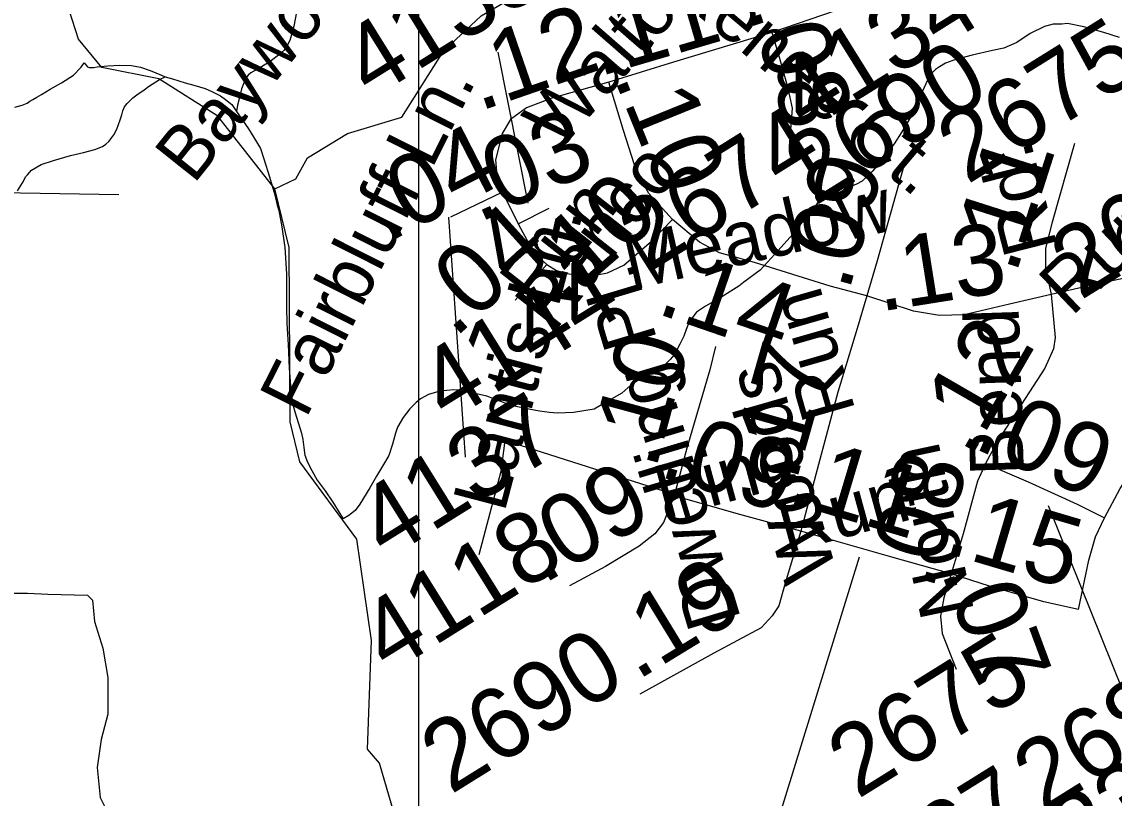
# Model space of a CAD drawing. Extents: x 2001466 to 31450019, y -30647475 to 847247.
# Drawn here: x 2156522 to 2160385, y 729877 to 732623 of the extents above; entities that cross this region are included whole.
import ezdxf

# ---------------------------------------------------------------- set-up
doc = ezdxf.new("R2010")
doc.units = 0
for name, color, linetype in [('Exist Hydrographic Creek Single Shore', 7, 'Continuous'), ('Exist Hydrographic Misc Water Feature', 7, 'Continuous'), ('Exist Road Non-System Type 51', 7, 'Continuous'), ('Exist Road Secondary Mileage Hundredths English Label', 7, 'Continuous'), ('Exist Road Secondary Type 51 Attributed', 7, 'Continuous'), ('Exist Road Secondary Type 51 Label', 7, 'Continuous'), ('Exist Road Secondary Type 51 Number Label', 7, 'Continuous'), ('Map Preparation Inset Cut Line', 7, 'Continuous')]:
    doc.layers.add(name, color=color, linetype=linetype)

msp = doc.modelspace()

# ---------------------------------------------------------------- linework, layer by layer
at = {"layer": 'Exist Hydrographic Creek Single Shore'}
for points in [[(2158039.4, 732543.9), (2158146.1, 732644.5), (2158378.2, 732780.9), (2158478.1, 732755.8), (2158612.2, 732680.9), (2158745.3, 732658.5), (2158920.2, 732756.6), (2159111.1, 732792.1), (2159277.2, 732910.1), (2159459.3, 733178.6), (2159599.1, 733487.5), (2159798.2, 733663.8), (2159947.1, 733739.5), (2160179.2, 733997.2), (2160278.2, 734182.2), (2160435.1, 734339.6), (2160609.2, 734634.6), (2160656.5, 734740.9)], [(2157416.1, 732032.9), (2157215.2, 732289.6), (2157006.2, 732421.8), (2156805.3, 732462), (2156722.2, 732562.2), (2156679.2, 732694.2), (2156478.2, 732977.2), (2156334.3, 733301.7), (2156325.2, 733452.7), (2156189.3, 733941), (2156178.2, 734443.1)], [(2157924.3, 732379.3), (2158013.2, 732519.3), (2158039.4, 732543.9)], [(2157416.1, 732032.9), (2157491.2, 732067.5), (2157532.2, 732142.1), (2157673.3, 732227.7), (2157865.2, 732286.2), (2157924.3, 732379.3)], [(2157924.3, 729553.6), (2157913.2, 729568.9), (2157786.2, 730001.3), (2157744.2, 730051.3), (2157758.2, 730434.9), (2157706.3, 730793.5), (2157505.1, 731066.6), (2157471.3, 731208.4), (2157467.2, 731825.2), (2157416.1, 732032.9)]]:
    msp.add_lwpolyline(points, dxfattribs=at)
at = {"layer": 'Exist Hydrographic Misc Water Feature'}
for points in [[(2157492.8, 732657.5), (2157483.2, 732607.4), (2157469.2, 732557.2), (2157459.6, 732537.2), (2157449.5, 732523.2), (2157429.5, 732505.2), (2157399.9, 732482.9), (2157363.4, 732460.8), (2157332.1, 732442.5), (2157322.2, 732434.6), (2157317.7, 732428.4), (2157311.8, 732418.4), (2157306, 732404.2)], [(2160404.3, 732568), (2160348.2, 732585.5), (2160277.8, 732605), (2160220, 732617.1), (2160200.1, 732614.7), (2160169.8, 732614.5), (2160138.2, 732606.3), (2160088.4, 732582.2), (2160040.4, 732549.6), (2159994.7, 732529.4), (2159954.5, 732521.3), (2159882.5, 732505), (2159832.9, 732492.6), (2159814.8, 732486.4), (2159789, 732476.5), (2159767, 732464.4), (2159752.9, 732454.4), (2159741.2, 732442.4), (2159731.2, 732430.2), (2159707.6, 732378.1), (2159687.5, 732332.1), (2159668.2, 732292), (2159634.2, 732233.9), (2159606.7, 732191.4), (2159580.7, 732157.6), (2159554.6, 732123.4), (2159529.2, 732093.1), (2159511.1, 732076.8), (2159493.3, 732058.9), (2159473.4, 732048.9), (2159455.4, 732040.6), (2159417.6, 732032.6), (2159395.7, 732026.6), (2159383.6, 732020.3), (2159363.7, 732012.3), (2159339.9, 731987.9), (2159318, 731958), (2159296.2, 731931.7), (2159275.9, 731907.5), (2159260.6, 731885.5), (2159184.9, 731801.3), (2159133.4, 731745), (2159075.4, 731702.6), (2159057.8, 731688.6), (2159029.7, 731670.6), (2158994, 731648), (2158940.1, 731618), (2158907.9, 731595.7), (2158888.6, 731571.4)], [(2156496.7, 732321.7), (2156522.9, 732327.9), (2156540.8, 732335.8), (2156550.6, 732342), (2156560.6, 732348.2), (2156574.8, 732356.2), (2156590.8, 732366.3), (2156622.4, 732384.3), (2156662.1, 732406.7), (2156704.2, 732434.8), (2156731.9, 732463.1), (2156741.9, 732477.4)], [(2156741.9, 732477.4), (2156747.7, 732471.2), (2156754, 732463.4), (2156760.2, 732461.2), (2156775.7, 732461.3), (2156788.1, 732463.5), (2156826.2, 732467.5), (2156868.2, 732469.6), (2156910.1, 732468.1), (2156942, 732462.1), (2156975.9, 732450.5), (2157015.7, 732434.7), (2157028.4, 732428.8)], [(2156506.5, 732025.8), (2156524.4, 732053.9), (2156536, 732076.1), (2156542.2, 732082), (2156555.9, 732098.2), (2156590, 732118.2), (2156634.1, 732132.7), (2156693.5, 732150.8), (2156739.9, 732161.3), (2156779.8, 732171.4), (2156807.3, 732181.5), (2156819.4, 732189.8), (2156829.5, 732199.6), (2156847.1, 732223.7), (2156857.4, 732243.7), (2156869, 732276), (2156875, 732293.7), (2156878.7, 732307.8), (2156884.8, 732321.9), (2156894.9, 732334.1), (2156906.6, 732346.2), (2156914.4, 732354.3), (2156928.3, 732364.4), (2156954.8, 732382.3), (2156969.9, 732394.6), (2157008.5, 732418.8), (2157028.4, 732428.8)], [(2157028.4, 732428.8), (2157054.2, 732420.8), (2157099.9, 732407.4), (2157130.1, 732399.2), (2157170.3, 732387.4), (2157196.3, 732375.8), (2157224.2, 732361.8), (2157242.2, 732348.1), (2157264.4, 732330.2), (2157280.8, 732306.2)], [(2157306, 732404.2), (2157298.4, 732386.3), (2157294.5, 732366.2), (2157290.2, 732350.2), (2157284.5, 732328.3), (2157280.8, 732306.2)], [(2157280.8, 732306.2), (2157323.2, 732244.6), (2157351.3, 732198.6), (2157365.7, 732175), (2157378, 732139), (2157397.9, 732075.2), (2157416.5, 732011.1), (2157424.5, 731975)], [(2157424.5, 731975), (2157430.7, 731955.4), (2157440.9, 731897.4), (2157451.4, 731825.3), (2157458, 731731.4), (2157458.4, 731659.6), (2157458.2, 731613.3), (2157458.8, 731555.7), (2157463.5, 731481.5), (2157467.8, 731397.7), (2157471.9, 731335.8), (2157478.7, 731273.6), (2157488.7, 731239.6), (2157511.1, 731168.1), (2157515.2, 731146), (2157519.5, 731118.1), (2157523.2, 731090), (2157532, 731065.9), (2157547.8, 731036), (2157566, 731002.4), (2157594.1, 730964.4), (2157622.2, 730924.5), (2157646.6, 730884.7), (2157658.7, 730865)], [(2158888.6, 731571.4), (2158876.5, 731547.7), (2158863, 731511.6), (2158848.8, 731483.3), (2158829.3, 731445.3), (2158815.2, 731429.2), (2158793.3, 731407), (2158751.2, 731384.9), (2158719.2, 731366.6), (2158676, 731338.3), (2158644, 731310.3), (2158592.3, 731280), (2158546.2, 731253.7), (2158472.3, 731241.3), (2158416.2, 731238.8), (2158388.5, 731241), (2158352.6, 731246.5), (2158314.5, 731252.6), (2158252.1, 731266.1), (2158216.2, 731280.1), (2158166.4, 731299.7), (2158140, 731305.4), (2158111.7, 731311.3), (2158078.2, 731319.2), (2158049.9, 731321), (2157999.9, 731316.8), (2157980.2, 731310.5), (2157960.1, 731304.6), (2157932.2, 731290.2), (2157916.2, 731276.3), (2157894.3, 731254.1), (2157870.7, 731224), (2157850.8, 731189.7), (2157843, 731167.7), (2157833.2, 731129.9), (2157819.5, 731089.8), (2157797.7, 731051.7), (2157776, 731015.7), (2157752.4, 730975.4), (2157716.7, 730917.1), (2157700.7, 730895.2), (2157678.6, 730877), (2157658.7, 730865)]]:
    msp.add_lwpolyline(points, dxfattribs=at)
at = {"layer": 'Exist Road Non-System Type 51'}
for points in [[(2155890.8, 732029), (2156864.6, 732012.5)], [(2158818.8, 730954.4), (2158230.5, 731142.3), (2158215.5, 731032.7), (2158138.2, 730738.5)], [(2155785.9, 730626.1), (2156193.2, 730629.6), (2156343.7, 730612.4), (2156473.8, 730602.2), (2156542.3, 730602.2), (2156614.1, 730598.7), (2156754.5, 730595.3), (2156771.6, 730578.2), (2156778.4, 730502.8), (2156808.7, 730407.8), (2156825.9, 730304.4), (2156826.3, 730174.1), (2156802.4, 730085), (2156788.7, 729985.7), (2156798.9, 729879.5), (2156845, 729787.4), (2156856.9, 729731.2)]]:
    msp.add_lwpolyline(points, dxfattribs=at)
at = {"layer": 'Exist Road Secondary Type 51 Attributed'}
for points in [[(2160849.1, 733231), (2160795.2, 733152.5), (2160749.3, 733090.1), (2160652.4, 733026.9), (2160528, 732990.6), (2160202.4, 732889.6), (2159613.4, 732723.1), (2159397.8, 732662.4), (2159174.9, 732584.9)], [(2159174.9, 732584.9), (2158826.5, 732480.2), (2158598.4, 732410)], [(2159174.9, 732584.9), (2159199.5, 732503.2), (2159229.8, 732393.3), (2159246.6, 732317.9), (2159236.1, 732181.8)], [(2158598.4, 732410), (2158395.9, 732353.5), (2158306.9, 732318.9), (2158250.4, 732277.1), (2158220.1, 732227.8), (2158197.1, 732134.6), (2158202.3, 732080.2), (2158221.7, 732020.5)], [(2158823.3, 731924.2), (2158739.1, 732016.3), (2158697.2, 732091.7), (2158650.1, 732238.3), (2158598.4, 732410)], [(2160244.8, 732192.2), (2160165.3, 731914.8), (2160142.3, 731822.6), (2160142.3, 731755.6), (2160162.7, 731658.2)], [(2162374.2, 732215.3), (2162298.9, 732153.5), (2162201.6, 732101.1), (2162033.1, 732053), (2161488.5, 731943), (2160911.9, 731822.6), (2160285.6, 731686.5), (2160162.7, 731658.2)], [(2159641.6, 732113.7), (2159546.9, 731777.6), (2159510.8, 731654)], [(2158221.7, 732020.5), (2158037.5, 731932.6)], [(2158221.7, 732020.5), (2158277.1, 731908.5)], [(2158277.1, 731908.5), (2158387, 731964)], [(2158379.1, 731765), (2158412.6, 731743), (2158456.6, 731731.5), (2158538.2, 731725.2), (2158592.6, 731735.7), (2158651.2, 731762.9), (2158748.5, 731846.7), (2158823.3, 731924.2)], [(2159510.8, 731654), (2159380.5, 731688.6), (2159112.7, 731772.3), (2158988.7, 731805.9), (2158918.5, 731843.5), (2158823.3, 731924.2)], [(2158277.1, 731908.5), (2158316.9, 731834.1), (2158345.1, 731794.3), (2158379.1, 731765)], [(2158379.1, 731765), (2158266.1, 731638.3)], [(2159510.8, 731654), (2159476.3, 731538.8), (2159407.7, 731312.7), (2159334.5, 731039.4), (2159276.4, 730821.6)], [(2160162.7, 731658.2), (2160015.2, 731624.7), (2159855.1, 731587), (2159767.2, 731583.9), (2159675.1, 731599.6), (2159510.8, 731654)], [(2160162.7, 731658.2), (2160176.8, 731506.4), (2160170.5, 731466.6), (2160140.2, 731398.5), (2159975.4, 731144.1), (2159929.9, 731061.3)], [(2158975.1, 731475), (2158955.2, 731392.2), (2158874.1, 731115.8), (2158829.1, 730947.2)], [(2160351.1, 730868.7), (2160406.5, 730972.3), (2160552, 731190.1), (2160615.8, 731262.4), (2160673.9, 731295.9), (2160814.1, 731335.7), (2161167.8, 731402.7), (2161404.8, 731454)], [(2159929.9, 731061.3), (2159902.2, 730998.5), (2159851.4, 730812.1), (2159809, 730670.8)], [(2159929.9, 731061.3), (2160080.6, 730996.4), (2160254.3, 730916.8), (2160351.1, 730868.7)], [(2158829.1, 730947.2), (2158791.4, 730851.9), (2158760, 730812.1), (2158705.6, 730768.1), (2158586.3, 730696.9), (2158458.7, 730628.9)], [(2159276.4, 730821.6), (2159061.4, 730881.2), (2158829.1, 730947.2)], [(2160259, 730544.1), (2160295.1, 730718.9), (2160319.1, 730801.7), (2160351.1, 730868.7)], [(2159276.4, 730821.6), (2159222, 730637.3), (2159199, 730557.7), (2159176, 730522.1), (2159136.2, 730480.2), (2158968.8, 730390.1), (2158707.2, 730245.6)], [(2159809, 730670.8), (2159598.7, 730729.4), (2159276.4, 730821.6)], [(2159809, 730670.8), (2159782.3, 730586), (2159770.8, 730521), (2159777.1, 730460.3), (2159826.3, 730333.6)], [(2160259, 730544.1), (2160136.5, 730572.3), (2159944, 730626.8), (2159809, 730670.8)]]:
    msp.add_lwpolyline(points, dxfattribs=at)
at = {"layer": 'Exist Road Secondary Type 51 Number Label'}
for p, q in [((2158312.9, 731981.2), (2158206.1, 732515.2)), ((2158031.3, 731932.7), (2158089.6, 731083.2)), ((2160151.5, 730912.5), (2160453.5, 730162.3)), ((2159483.6, 730729.5), (2159099.3, 729485.2))]:
    msp.add_line(p, q, dxfattribs=at)
at = {"layer": 'Map Preparation Inset Cut Line'}
for p, q in [((2157924.3, 732905), (2157924.3, 732379.3)), ((2157924.3, 732379.3), (2157924.3, 729553.6))]:
    msp.add_line(p, q, dxfattribs=at)

# ---------------------------------------------------------------- texts
at = {"layer": 'Exist Road Secondary Mileage Hundredths English Label'}
for s, rotation, p in [('.11', 16.3535, (2158561.7, 732428.5)), ('.12', 19.0635, (2158139.4, 732305.6)), ('.08', 288.0547, (2159088.6, 732667.6)), ('.10', 292.1024, (2158614.8, 732424.8)), ('.03', 24.1407, (2158136.7, 731910.7)), ('.04', 27.1443, (2157812.5, 731839)), ('.11', 72.3167, (2160036.9, 731726)), ('.09', 74.4809, (2159446.7, 731665.1)), ('.10', 40.7529, (2158435.8, 731619.6)), ('.04', 42.0233, (2158051.6, 731501.3)), ('.13', 9.0591, (2159556.2, 731597.9)), ('.14', 340.9671, (2158760.8, 731593.5)), ('.12', 59.9405, (2159876, 731077.3)), ('.10', 74.7887, (2158762.7, 731034.9)), ('.17', 74.138, (2159259.8, 730992.4)), ('.09', 336.4723, (2159880.9, 731118.1)), ('.09', 343.2443, (2158769.5, 731017.3)), ('.11', 343.3375, (2159223.1, 730926.4)), ('.08', 73.7844, (2159740.9, 730608.1)), ('.09', 30.4813, (2158364.9, 730631.9)), ('.15', 343.5288, (2159777.1, 730747.6)), ('.19', 31.4554, (2158697.1, 730291.4)), ('.07', 290.4028, (2159772.1, 730677.8))]:
    msp.add_text(s, height=250, rotation=rotation, dxfattribs=at).set_placement(p)
at = {"layer": 'Exist Road Secondary Type 51 Label'}
for s, rotation, p in [('Baywood Forest Dr.', 51.4279, (2157129.2, 732045.4)), ('Renee Ct.', 319.9728, (2158806.2, 732734.4)), ('Walton', 48.9016, (2158425.8, 732166.8)), ('Fairbluff Ln.', 63.2555, (2157526.3, 731216.7)), ('Ranco', 51.8294, (2158402.6, 731519.8)), ('Rd.', 104.2348, (2160185.3, 731826.2)), ('Run', 51.8294, (2158348.6, 731601.9)), ('Meadow', 12.8851, (2158675.9, 731674)), ('Run', 43.6104, (2160234.7, 731578.7)), ('Lantis Ln.', 75.2915, (2158228.3, 730884)), ('Dwelling Pl.', 106.7067, (2159066.3, 730510.4)), ('Run', 106.0561, (2159471.2, 731247.6)), ('Bend', 91.8586, (2160066.2, 731021)), ('Woods', 106.0561, (2159405.5, 730676)), ('Pine', 15.1624, (2158791.2, 730862.1)), ('North', 101.9564, (2159890.8, 730536.6)), ('Run', 15.2555, (2159225.6, 730742.5)), ('Knottshill', 305.526, (2160362.1, 729818.5))]:
    msp.add_text(s, height=190, rotation=rotation, dxfattribs=at).set_placement(p)
at = {"layer": 'Exist Road Secondary Type 51 Number Label'}
for s, p in [('4154', (2156160.6, 732429)), ('4135', (2157757.6, 732347.5)), ('4134', (2159295.2, 732231.5)), ('2675', (2159865.1, 732046)), ('2690', (2159325.8, 731969.6)), ('2674', (2158736.4, 731733.3)), ('2674', (2160265.6, 731636.1)), ('4144', (2158027.8, 731203.1)), ('4137', (2157811.8, 730718)), ('4118', (2157820, 730314.3)), ('2690', (2158038.5, 729888.5)), ('2675', (2159477.8, 729872.3)), ('2688', (2160134, 729819.5)), ('4334', (2160102.1, 729525.5)), ('4367', (2159472.7, 729398.4))]:
    msp.add_text(s, height=250, rotation=31.918, dxfattribs=at).set_placement(p)

doc.saveas('drawing.dxf')
